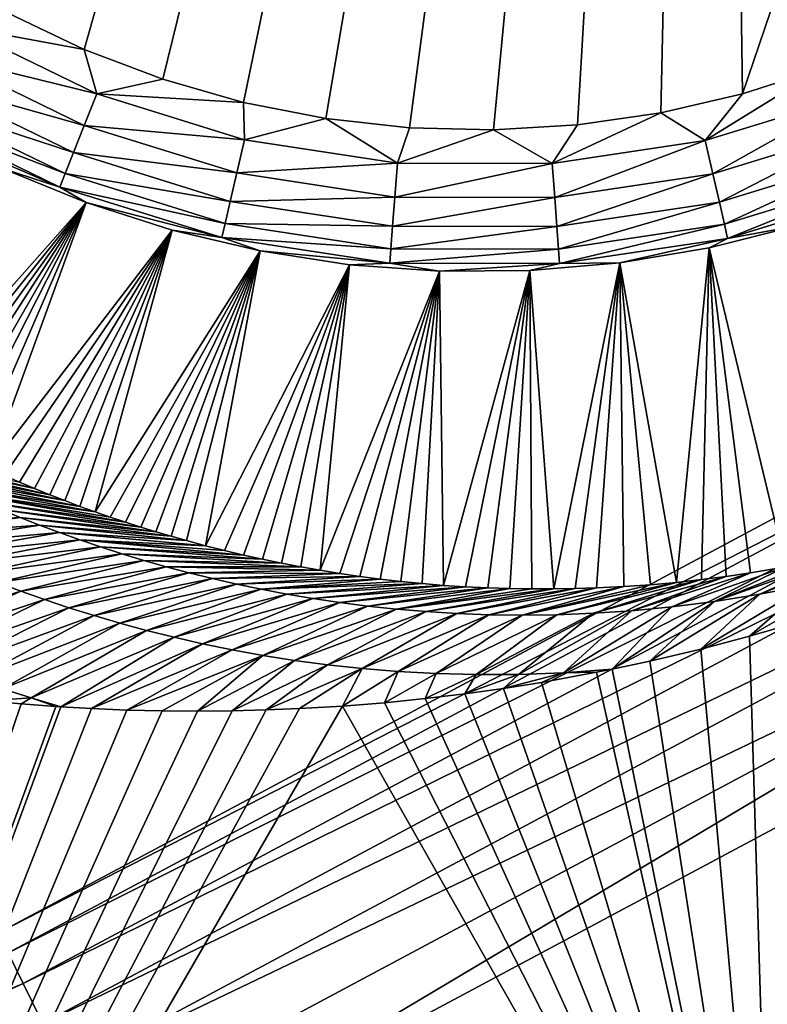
# Model space of a CAD drawing. Header units: millimetres. Extents: x -43.6 to 43.6, y -43.6 to 43.6.
# Tile 447 of 637: x 15.7 to 17, y -31.9 to -30.1. Entities that reach past the tile are written whole.
import ezdxf

# ---------------------------------------------------------------- set-up
doc = ezdxf.new("R2010")
doc.units = ezdxf.units.MM
doc.header["$LTSCALE"] = 52.148148
for name, color, linetype in [('151', 7, 'CONTINUOUS'), ('152', 7, 'CONTINUOUS'), ('154', 7, 'CONTINUOUS'), ('157', 7, 'CONTINUOUS'), ('213', 7, 'CONTINUOUS'), ('390', 7, 'CONTINUOUS'), ('394', 7, 'CONTINUOUS'), ('403', 7, 'CONTINUOUS')]:
    doc.layers.add(name, color=color, linetype=linetype)

msp = doc.modelspace()

# ---------------------------------------------------------------- linework, layer by layer
at = {"layer": '151', "linetype": 'Continuous'}
for points in [[(17.0621, -31.203, 19.1261), (17.0249, -32.6928, 23.9303), (16.9805, -31.2266, 19.0582), (17.0621, -31.203, 19.1261)], [(16.9805, -31.2266, 19.0582), (17.0249, -32.6928, 23.9303), (16.8947, -31.2492, 18.9805), (16.9805, -31.2266, 19.0582)], [(16.8947, -31.2492, 18.9805), (17.0249, -32.6928, 23.9303), (16.8049, -31.2706, 18.8922), (16.8947, -31.2492, 18.9805)], [(16.8049, -31.2706, 18.8922), (17.0249, -32.6928, 23.9303), (16.7385, -31.2848, 18.8223), (16.8049, -31.2706, 18.8922)], [(16.7113, -31.2902, 18.7926), (17.0249, -32.6928, 23.9303), (16.6141, -31.308, 18.6814), (16.7113, -31.2902, 18.7926)], [(16.7385, -31.2848, 18.8223), (17.0249, -32.6928, 23.9303), (16.7113, -31.2902, 18.7926), (16.7385, -31.2848, 18.8223)], [(16.6141, -31.308, 18.6814), (17.0249, -32.6928, 23.9303), (16.5474, -31.3186, 18.6005), (16.6141, -31.308, 18.6814)], [(16.5474, -31.3186, 18.6005), (17.0249, -32.6928, 23.9303), (16.4791, -31.3281, 18.5138), (16.5474, -31.3186, 18.6005)], [(15.6977, -31.346, 17.2507), (14.8958, -33.7164, 23.9303), (15.6375, -31.3405, 17.1327), (15.6977, -31.346, 17.2507)], [(16.3374, -31.3438, 18.3218), (17.0249, -32.6928, 23.9303), (16.2638, -31.3497, 18.2155), (16.3374, -31.3438, 18.3218)], [(16.4092, -31.3365, 18.4212), (17.0249, -32.6928, 23.9303), (16.3374, -31.3438, 18.3218), (16.4092, -31.3365, 18.4212)], [(16.4791, -31.3281, 18.5138), (17.0249, -32.6928, 23.9303), (16.4092, -31.3365, 18.4212), (16.4791, -31.3281, 18.5138)], [(15.7589, -31.3506, 17.3677), (14.8958, -33.7164, 23.9303), (15.6977, -31.346, 17.2507), (15.7589, -31.3506, 17.3677)], [(17.0249, -32.6928, 23.9303), (14.8958, -33.7164, 23.9303), (16.2638, -31.3497, 18.2155), (17.0249, -32.6928, 23.9303)], [(16.2638, -31.3497, 18.2155), (14.8958, -33.7164, 23.9303), (16.1878, -31.3543, 18.101), (16.2638, -31.3497, 18.2155)], [(15.7673, -31.3511, 17.3834), (14.8958, -33.7164, 23.9303), (15.7589, -31.3506, 17.3677), (15.7673, -31.3511, 17.3834)], [(15.8213, -31.3542, 17.4837), (14.8958, -33.7164, 23.9303), (15.7673, -31.3511, 17.3834), (15.8213, -31.3542, 17.4837)], [(15.8838, -31.3568, 17.5967), (14.8958, -33.7164, 23.9303), (15.8213, -31.3542, 17.4837), (15.8838, -31.3568, 17.5967)], [(16.1878, -31.3543, 18.101), (14.8958, -33.7164, 23.9303), (16.1292, -31.3567, 18.0097), (16.1878, -31.3543, 18.101)], [(16.1292, -31.3567, 18.0097), (14.8958, -33.7164, 23.9303), (16.0694, -31.3583, 17.9136), (16.1292, -31.3567, 18.0097)], [(15.9462, -31.3583, 17.7063), (14.8958, -33.7164, 23.9303), (15.8838, -31.3568, 17.5967), (15.9462, -31.3583, 17.7063)], [(16.0694, -31.3583, 17.9136), (14.8958, -33.7164, 23.9303), (16.0084, -31.3588, 17.8124), (16.0694, -31.3583, 17.9136)], [(16.0084, -31.3588, 17.8124), (14.8958, -33.7164, 23.9303), (15.9462, -31.3583, 17.7063), (16.0084, -31.3588, 17.8124)]]:
    msp.add_3dface(points, dxfattribs=at)
at = {"layer": '152', "color": 2, "linetype": 'Continuous'}
for points in [[(28.5258, -32.1987, 26.3), (30.4179, -30.4175, 26.3), (15.8781, -32.1786, 26.3), (28.5258, -32.1987, 26.3)], [(15.8781, -32.1786, 26.3), (30.4179, -30.4175, 26.3), (17.9485, -31.0713, 26.3), (15.8781, -32.1786, 26.3)]]:
    msp.add_3dface(points, dxfattribs=at)
at = {"layer": '154', "color": 2, "linetype": 'Continuous'}
for points in [[(14.1967, -25.3328, 2.3697), (17.707, -30.6533, 25.9303), (15.1121, -24.7977, 2.3697), (14.1967, -25.3328, 2.3697)], [(17.707, -30.6533, 25.9303), (19.6732, -29.4303, 25.9303), (15.1121, -24.7977, 2.3697), (17.707, -30.6533, 25.9303)], [(13.2621, -25.8344, 2.3697), (17.707, -30.6533, 25.9303), (14.1967, -25.3328, 2.3697), (13.2621, -25.8344, 2.3697)], [(15.6645, -31.7457, 25.9303), (17.707, -30.6533, 25.9303), (13.2621, -25.8344, 2.3697), (15.6645, -31.7457, 25.9303)]]:
    msp.add_3dface(points, dxfattribs=at)
at = {"layer": '157', "color": 1, "linetype": 'Continuous'}
for points in [[(16.9117, -26.3148, -15), (18.7459, -25.0412, -15), (16.9684, -30.2706, -15), (16.9117, -26.3148, -15)], [(16.9684, -30.2706, -15), (18.7459, -25.0412, -15), (17.1093, -30.2251, -15), (16.9684, -30.2706, -15)], [(15.6749, -30.1282, -15), (16.9117, -26.3148, -15), (15.8084, -30.1923, -15), (15.6749, -30.1282, -15)], [(15.8084, -30.1923, -15), (16.9117, -26.3148, -15), (15.9469, -30.2448, -15), (15.8084, -30.1923, -15)], [(15.9469, -30.2448, -15), (16.9117, -26.3148, -15), (16.0892, -30.2856, -15), (15.9469, -30.2448, -15)], [(16.0892, -30.2856, -15), (16.9117, -26.3148, -15), (16.2345, -30.3141, -15), (16.0892, -30.2856, -15)], [(16.2345, -30.3141, -15), (16.9117, -26.3148, -15), (16.3817, -30.3303, -15), (16.2345, -30.3141, -15)], [(16.3817, -30.3303, -15), (16.9117, -26.3148, -15), (16.5298, -30.3341, -15), (16.3817, -30.3303, -15)], [(16.5298, -30.3341, -15), (16.9117, -26.3148, -15), (16.6776, -30.3253, -15), (16.5298, -30.3341, -15)], [(16.6776, -30.3253, -15), (16.9117, -26.3148, -15), (16.8242, -30.3041, -15), (16.6776, -30.3253, -15)], [(16.8242, -30.3041, -15), (16.9117, -26.3148, -15), (16.9684, -30.2706, -15), (16.8242, -30.3041, -15)]]:
    msp.add_3dface(points, dxfattribs=at)
at = {"layer": '213', "color": 2, "linetype": 'Continuous'}
for points in [[(17.707, -30.6533, 25.9303), (15.6645, -31.7457, 25.9303), (17.7197, -30.6915, 26.0312), (17.707, -30.6533, 25.9303)], [(15.6645, -31.7457, 25.9303), (15.6745, -31.7847, 26.0312), (17.7197, -30.6915, 26.0312), (15.6645, -31.7457, 25.9303)], [(15.6745, -31.7847, 26.0312), (17.75, -30.7439, 26.1216), (17.7197, -30.6915, 26.0312), (15.6745, -31.7847, 26.0312)], [(15.7012, -31.839, 26.1216), (17.75, -30.7439, 26.1216), (15.6745, -31.7847, 26.0312), (15.7012, -31.839, 26.1216)], [(15.7012, -31.839, 26.1216), (17.7893, -30.812, 26.1968), (17.75, -30.7439, 26.1216), (15.7012, -31.839, 26.1216)], [(15.736, -31.9095, 26.1968), (17.7893, -30.812, 26.1968), (15.7012, -31.839, 26.1216), (15.736, -31.9095, 26.1968)], [(15.736, -31.9095, 26.1968), (17.8358, -30.8926, 26.2532), (17.7893, -30.812, 26.1968), (15.736, -31.9095, 26.1968)], [(15.7772, -31.993, 26.2532), (17.8358, -30.8926, 26.2532), (15.736, -31.9095, 26.1968), (15.7772, -31.993, 26.2532)], [(15.7772, -31.993, 26.2532), (17.8874, -30.9818, 26.2882), (17.8358, -30.8926, 26.2532), (15.7772, -31.993, 26.2532)], [(15.8228, -32.0854, 26.2882), (17.8874, -30.9818, 26.2882), (15.7772, -31.993, 26.2532), (15.8228, -32.0854, 26.2882)], [(15.8228, -32.0854, 26.2882), (15.8781, -32.1786, 26.3), (17.8874, -30.9818, 26.2882), (15.8228, -32.0854, 26.2882)], [(15.8781, -32.1786, 26.3), (17.9485, -31.0713, 26.3), (17.8874, -30.9818, 26.2882), (15.8781, -32.1786, 26.3)], [(13.5621, -32.7419, 26.0312), (15.7012, -31.839, 26.1216), (15.6745, -31.7847, 26.0312), (13.5621, -32.7419, 26.0312)], [(13.5853, -32.7978, 26.1216), (15.7012, -31.839, 26.1216), (13.5621, -32.7419, 26.0312), (13.5853, -32.7978, 26.1216)], [(13.5853, -32.7978, 26.1216), (15.736, -31.9095, 26.1968), (15.7012, -31.839, 26.1216), (13.5853, -32.7978, 26.1216)]]:
    msp.add_3dface(points, dxfattribs=at)
at = {"layer": '390', "linetype": 'Continuous'}
for points in [[(15.6645, -30.4019, -14.7544), (15.8118, -30.4624, -14.7544), (15.4717, -30.8461, 12.9849), (15.6645, -30.4019, -14.7544)], [(15.4717, -30.8461, 12.9849), (15.8118, -30.4624, -14.7544), (15.4947, -30.8587, 13.1086), (15.4717, -30.8461, 12.9849)], [(15.4947, -30.8587, 13.1086), (15.8118, -30.4624, -14.7544), (15.5176, -30.871, 13.2301), (15.4947, -30.8587, 13.1086)], [(15.5176, -30.871, 13.2301), (15.8118, -30.4624, -14.7544), (15.5405, -30.883, 13.3497), (15.5176, -30.871, 13.2301)], [(15.5405, -30.883, 13.3497), (15.8118, -30.4624, -14.7544), (15.5634, -30.8946, 13.4675), (15.5405, -30.883, 13.3497)], [(15.5634, -30.8946, 13.4675), (15.8118, -30.4624, -14.7544), (15.5862, -30.9059, 13.5834), (15.5634, -30.8946, 13.4675)], [(15.5862, -30.9059, 13.5834), (15.8118, -30.4624, -14.7544), (15.6135, -30.9189, 13.7196), (15.5862, -30.9059, 13.5834)], [(15.6135, -30.9189, 13.7196), (15.8118, -30.4624, -14.7544), (15.6406, -30.9315, 13.8527), (15.6135, -30.9189, 13.7196)], [(15.8118, -30.4624, -14.7544), (15.9634, -30.5111, -14.7544), (15.6406, -30.9315, 13.8527), (15.8118, -30.4624, -14.7544)], [(15.6406, -30.9315, 13.8527), (15.9634, -30.5111, -14.7544), (15.6675, -30.9436, 13.983), (15.6406, -30.9315, 13.8527)], [(15.6675, -30.9436, 13.983), (15.9634, -30.5111, -14.7544), (15.6944, -30.9552, 14.1109), (15.6675, -30.9436, 13.983)], [(15.6944, -30.9552, 14.1109), (15.9634, -30.5111, -14.7544), (15.7212, -30.9665, 14.2364), (15.6944, -30.9552, 14.1109)], [(15.7212, -30.9665, 14.2364), (15.9634, -30.5111, -14.7544), (15.7479, -30.9772, 14.3593), (15.7212, -30.9665, 14.2364)], [(15.7479, -30.9772, 14.3593), (15.9634, -30.5111, -14.7544), (15.7745, -30.9876, 14.4802), (15.7479, -30.9772, 14.3593)], [(15.7745, -30.9876, 14.4802), (15.9634, -30.5111, -14.7544), (15.8012, -30.9977, 14.5994), (15.7745, -30.9876, 14.4802)], [(15.8012, -30.9977, 14.5994), (15.9634, -30.5111, -14.7544), (15.8279, -31.0074, 14.7166), (15.8012, -30.9977, 14.5994)], [(15.9634, -30.5111, -14.7544), (16.1184, -30.5476, -14.7544), (15.8279, -31.0074, 14.7166), (15.9634, -30.5111, -14.7544)], [(16.9094, -30.542, -14.7544), (17.0639, -30.5033, -14.7544), (17.0445, -31.1044, 18.367), (16.9094, -30.542, -14.7544)], [(16.7524, -30.5683, -14.7544), (16.9094, -30.542, -14.7544), (16.8518, -31.1317, 17.9912), (16.7524, -30.5683, -14.7544)], [(16.8518, -31.1317, 17.9912), (16.9094, -30.542, -14.7544), (16.8963, -31.1268, 18.0848), (16.8518, -31.1317, 17.9912)], [(16.8963, -31.1268, 18.0848), (16.9094, -30.542, -14.7544), (16.9398, -31.1212, 18.1721), (16.8963, -31.1268, 18.0848)], [(16.9398, -31.1212, 18.1721), (16.9094, -30.542, -14.7544), (16.9824, -31.115, 18.2541), (16.9398, -31.1212, 18.1721)], [(16.9824, -31.115, 18.2541), (16.9094, -30.542, -14.7544), (17.0445, -31.1044, 18.367), (16.9824, -31.115, 18.2541)], [(15.8279, -31.0074, 14.7166), (16.1184, -30.5476, -14.7544), (15.8546, -31.0167, 14.8321), (15.8279, -31.0074, 14.7166)], [(15.8546, -31.0167, 14.8321), (16.1184, -30.5476, -14.7544), (15.8814, -31.0257, 14.9458), (15.8546, -31.0167, 14.8321)], [(15.8814, -31.0257, 14.9458), (16.1184, -30.5476, -14.7544), (15.9082, -31.0343, 15.058), (15.8814, -31.0257, 14.9458)], [(15.9082, -31.0343, 15.058), (16.1184, -30.5476, -14.7544), (15.935, -31.0426, 15.1684), (15.9082, -31.0343, 15.058)], [(15.935, -31.0426, 15.1684), (16.1184, -30.5476, -14.7544), (15.9618, -31.0505, 15.2771), (15.935, -31.0426, 15.1684)], [(15.9618, -31.0505, 15.2771), (16.1184, -30.5476, -14.7544), (15.9886, -31.0581, 15.384), (15.9618, -31.0505, 15.2771)], [(15.9886, -31.0581, 15.384), (16.1184, -30.5476, -14.7544), (16.0221, -31.0671, 15.5151), (15.9886, -31.0581, 15.384)], [(16.1184, -30.5476, -14.7544), (16.2758, -30.5717, -14.7544), (16.0221, -31.0671, 15.5151), (16.1184, -30.5476, -14.7544)], [(16.0221, -31.0671, 15.5151), (16.2758, -30.5717, -14.7544), (16.0556, -31.0756, 15.6436), (16.0221, -31.0671, 15.5151)], [(16.0556, -31.0756, 15.6436), (16.2758, -30.5717, -14.7544), (16.0891, -31.0836, 15.7696), (16.0556, -31.0756, 15.6436)], [(16.0891, -31.0836, 15.7696), (16.2758, -30.5717, -14.7544), (16.1226, -31.091, 15.893), (16.0891, -31.0836, 15.7696)], [(16.1226, -31.091, 15.893), (16.2758, -30.5717, -14.7544), (16.1563, -31.098, 16.0145), (16.1226, -31.091, 15.893)], [(16.1563, -31.098, 16.0145), (16.2758, -30.5717, -14.7544), (16.1901, -31.1045, 16.1342), (16.1563, -31.098, 16.0145)], [(16.1901, -31.1045, 16.1342), (16.2758, -30.5717, -14.7544), (16.2243, -31.1105, 16.2522), (16.1901, -31.1045, 16.1342)], [(16.2758, -30.5717, -14.7544), (16.4346, -30.5832, -14.7544), (16.2243, -31.1105, 16.2522), (16.2758, -30.5717, -14.7544)], [(16.5938, -30.5821, -14.7544), (16.7524, -30.5683, -14.7544), (16.6358, -31.1434, 17.4823), (16.5938, -30.5821, -14.7544)], [(16.6358, -31.1434, 17.4823), (16.7524, -30.5683, -14.7544), (16.6737, -31.1428, 17.5783), (16.6358, -31.1434, 17.4823)], [(16.6737, -31.1428, 17.5783), (16.7524, -30.5683, -14.7544), (16.7108, -31.1416, 17.6696), (16.6737, -31.1428, 17.5783)], [(16.7108, -31.1416, 17.6696), (16.7524, -30.5683, -14.7544), (16.7592, -31.1392, 17.7844), (16.7108, -31.1416, 17.6696)], [(16.7592, -31.1392, 17.7844), (16.7524, -30.5683, -14.7544), (16.8061, -31.1359, 17.8914), (16.7592, -31.1392, 17.7844)], [(16.8061, -31.1359, 17.8914), (16.7524, -30.5683, -14.7544), (16.8518, -31.1317, 17.9912), (16.8061, -31.1359, 17.8914)], [(16.2243, -31.1105, 16.2522), (16.4346, -30.5832, -14.7544), (16.2589, -31.1161, 16.3694), (16.2243, -31.1105, 16.2522)], [(16.2589, -31.1161, 16.3694), (16.4346, -30.5832, -14.7544), (16.2941, -31.1213, 16.4858), (16.2589, -31.1161, 16.3694)], [(16.2941, -31.1213, 16.4858), (16.4346, -30.5832, -14.7544), (16.3299, -31.1259, 16.6015), (16.2941, -31.1213, 16.4858)], [(16.3299, -31.1259, 16.6015), (16.4346, -30.5832, -14.7544), (16.3665, -31.1301, 16.7169), (16.3299, -31.1259, 16.6015)], [(16.3665, -31.1301, 16.7169), (16.4346, -30.5832, -14.7544), (16.4039, -31.1338, 16.832), (16.3665, -31.1301, 16.7169)], [(16.4039, -31.1338, 16.832), (16.4346, -30.5832, -14.7544), (16.4418, -31.137, 16.946), (16.4039, -31.1338, 16.832)], [(16.4346, -30.5832, -14.7544), (16.5938, -30.5821, -14.7544), (16.4418, -31.137, 16.946), (16.4346, -30.5832, -14.7544)], [(16.4418, -31.137, 16.946), (16.5938, -30.5821, -14.7544), (16.4803, -31.1395, 17.0584), (16.4418, -31.137, 16.946)], [(16.4803, -31.1395, 17.0584), (16.5938, -30.5821, -14.7544), (16.5194, -31.1414, 17.1696), (16.4803, -31.1395, 17.0584)], [(16.5194, -31.1414, 17.1696), (16.5938, -30.5821, -14.7544), (16.5584, -31.1427, 17.2774), (16.5194, -31.1414, 17.1696)], [(16.5584, -31.1427, 17.2774), (16.5938, -30.5821, -14.7544), (16.5972, -31.1434, 17.3816), (16.5584, -31.1427, 17.2774)], [(16.5972, -31.1434, 17.3816), (16.5938, -30.5821, -14.7544), (16.6358, -31.1434, 17.4823), (16.5972, -31.1434, 17.3816)]]:
    msp.add_3dface(points, dxfattribs=at)
at = {"layer": '394', "linetype": 'Continuous'}
for points in [[(15.6749, -30.1282, -15), (15.8084, -30.1923, -15), (15.5854, -30.1515, -14.9917), (15.6749, -30.1282, -15)], [(15.5854, -30.1515, -14.9917), (15.8306, -30.2706, -14.9917), (15.5553, -30.2032, -14.9672), (15.5854, -30.1515, -14.9917)], [(15.5854, -30.1515, -14.9917), (15.8084, -30.1923, -15), (15.8306, -30.2706, -14.9917), (15.5854, -30.1515, -14.9917)], [(15.8084, -30.1923, -15), (15.9469, -30.2448, -15), (15.8306, -30.2706, -14.9917), (15.8084, -30.1923, -15)], [(15.5553, -30.2032, -14.9672), (15.8086, -30.3262, -14.9672), (15.5294, -30.2478, -14.9282), (15.5553, -30.2032, -14.9672)], [(15.5553, -30.2032, -14.9672), (15.8306, -30.2706, -14.9917), (15.8086, -30.3262, -14.9672), (15.5553, -30.2032, -14.9672)], [(16.9684, -30.2706, -15), (17.1093, -30.2251, -15), (16.9028, -30.3531, -14.9917), (16.9684, -30.2706, -15)], [(16.9028, -30.3531, -14.9917), (17.1093, -30.2251, -15), (17.1634, -30.273, -14.9917), (16.9028, -30.3531, -14.9917)], [(15.5294, -30.2478, -14.9282), (15.7897, -30.3741, -14.9282), (15.5093, -30.2822, -14.8773), (15.5294, -30.2478, -14.9282)], [(15.5294, -30.2478, -14.9282), (15.8086, -30.3262, -14.9672), (15.7897, -30.3741, -14.9282), (15.5294, -30.2478, -14.9282)], [(15.9469, -30.2448, -15), (16.0892, -30.2856, -15), (15.8306, -30.2706, -14.9917), (15.9469, -30.2448, -15)], [(15.5093, -30.2822, -14.8773), (15.775, -30.4112, -14.8773), (15.4965, -30.3042, -14.818), (15.5093, -30.2822, -14.8773)], [(15.5093, -30.2822, -14.8773), (15.7897, -30.3741, -14.9282), (15.775, -30.4112, -14.8773), (15.5093, -30.2822, -14.8773)], [(15.8306, -30.2706, -14.9917), (16.091, -30.3517, -14.9917), (15.8086, -30.3262, -14.9672), (15.8306, -30.2706, -14.9917)], [(15.8306, -30.2706, -14.9917), (16.0892, -30.2856, -15), (16.091, -30.3517, -14.9917), (15.8306, -30.2706, -14.9917)], [(16.0892, -30.2856, -15), (16.2345, -30.3141, -15), (16.091, -30.3517, -14.9917), (16.0892, -30.2856, -15)], [(16.8242, -30.3041, -15), (16.9684, -30.2706, -15), (16.9028, -30.3531, -14.9917), (16.8242, -30.3041, -15)], [(16.9028, -30.3531, -14.9917), (17.1634, -30.273, -14.9917), (16.9161, -30.4115, -14.9672), (16.9028, -30.3531, -14.9917)], [(16.9161, -30.4115, -14.9672), (17.1634, -30.273, -14.9917), (17.1853, -30.3286, -14.9672), (16.9161, -30.4115, -14.9672)], [(15.5226, -30.3298, -14.7544), (15.4965, -30.3042, -14.818), (15.7656, -30.4348, -14.818), (15.5226, -30.3298, -14.7544)], [(15.4965, -30.3042, -14.818), (15.775, -30.4112, -14.8773), (15.7656, -30.4348, -14.818), (15.4965, -30.3042, -14.818)], [(16.091, -30.3517, -14.9917), (16.2345, -30.3141, -15), (16.3605, -30.393, -14.9917), (16.091, -30.3517, -14.9917)], [(16.2345, -30.3141, -15), (16.3817, -30.3303, -15), (16.3605, -30.393, -14.9917), (16.2345, -30.3141, -15)], [(16.6776, -30.3253, -15), (16.8242, -30.3041, -15), (16.6332, -30.3934, -14.9917), (16.6776, -30.3253, -15)], [(16.6332, -30.3934, -14.9917), (16.8242, -30.3041, -15), (16.9028, -30.3531, -14.9917), (16.6332, -30.3934, -14.9917)], [(15.6645, -30.4019, -14.7544), (15.5226, -30.3298, -14.7544), (15.7656, -30.4348, -14.818), (15.6645, -30.4019, -14.7544)], [(15.8086, -30.3262, -14.9672), (16.0775, -30.41, -14.9672), (15.7897, -30.3741, -14.9282), (15.8086, -30.3262, -14.9672)], [(15.8086, -30.3262, -14.9672), (16.091, -30.3517, -14.9917), (16.0775, -30.41, -14.9672), (15.8086, -30.3262, -14.9672)], [(16.3817, -30.3303, -15), (16.5298, -30.3341, -15), (16.3605, -30.393, -14.9917), (16.3817, -30.3303, -15)], [(16.3605, -30.393, -14.9917), (16.5298, -30.3341, -15), (16.6332, -30.3934, -14.9917), (16.3605, -30.393, -14.9917)], [(16.5298, -30.3341, -15), (16.6776, -30.3253, -15), (16.6332, -30.3934, -14.9917), (16.5298, -30.3341, -15)], [(16.9161, -30.4115, -14.9672), (17.1853, -30.3286, -14.9672), (16.9275, -30.4617, -14.9282), (16.9161, -30.4115, -14.9672)], [(16.9275, -30.4617, -14.9282), (17.1853, -30.3286, -14.9672), (17.2041, -30.3766, -14.9282), (16.9275, -30.4617, -14.9282)], [(16.091, -30.3517, -14.9917), (16.3605, -30.393, -14.9917), (16.0775, -30.41, -14.9672), (16.091, -30.3517, -14.9917)], [(16.6332, -30.3934, -14.9917), (16.9028, -30.3531, -14.9917), (16.6375, -30.4531, -14.9672), (16.6332, -30.3934, -14.9917)], [(16.6375, -30.4531, -14.9672), (16.9028, -30.3531, -14.9917), (16.9161, -30.4115, -14.9672), (16.6375, -30.4531, -14.9672)], [(15.7897, -30.3741, -14.9282), (16.0659, -30.4602, -14.9282), (15.775, -30.4112, -14.8773), (15.7897, -30.3741, -14.9282)], [(15.7897, -30.3741, -14.9282), (16.0775, -30.41, -14.9672), (16.0659, -30.4602, -14.9282), (15.7897, -30.3741, -14.9282)], [(16.9275, -30.4617, -14.9282), (17.2041, -30.3766, -14.9282), (16.9363, -30.5005, -14.8773), (16.9275, -30.4617, -14.9282)], [(16.9363, -30.5005, -14.8773), (17.2041, -30.3766, -14.9282), (17.2186, -30.4137, -14.8773), (16.9363, -30.5005, -14.8773)], [(15.8118, -30.4624, -14.7544), (15.6645, -30.4019, -14.7544), (15.7656, -30.4348, -14.818), (15.8118, -30.4624, -14.7544)], [(16.0775, -30.41, -14.9672), (16.3605, -30.393, -14.9917), (16.3559, -30.4526, -14.9672), (16.0775, -30.41, -14.9672)], [(16.3605, -30.393, -14.9917), (16.6332, -30.3934, -14.9917), (16.3559, -30.4526, -14.9672), (16.3605, -30.393, -14.9917)], [(16.3559, -30.4526, -14.9672), (16.6332, -30.3934, -14.9917), (16.6375, -30.4531, -14.9672), (16.3559, -30.4526, -14.9672)], [(15.775, -30.4112, -14.8773), (16.057, -30.499, -14.8773), (15.7656, -30.4348, -14.818), (15.775, -30.4112, -14.8773)], [(15.775, -30.4112, -14.8773), (16.0659, -30.4602, -14.9282), (16.057, -30.499, -14.8773), (15.775, -30.4112, -14.8773)], [(16.0775, -30.41, -14.9672), (16.3559, -30.4526, -14.9672), (16.0659, -30.4602, -14.9282), (16.0775, -30.41, -14.9672)], [(16.6375, -30.4531, -14.9672), (16.9161, -30.4115, -14.9672), (16.6413, -30.5045, -14.9282), (16.6375, -30.4531, -14.9672)], [(16.6413, -30.5045, -14.9282), (16.9161, -30.4115, -14.9672), (16.9275, -30.4617, -14.9282), (16.6413, -30.5045, -14.9282)], [(16.9363, -30.5005, -14.8773), (17.2186, -30.4137, -14.8773), (16.942, -30.5253, -14.818), (16.9363, -30.5005, -14.8773)], [(16.942, -30.5253, -14.818), (17.2186, -30.4137, -14.8773), (17.2279, -30.4374, -14.818), (16.942, -30.5253, -14.818)], [(15.8118, -30.4624, -14.7544), (15.7656, -30.4348, -14.818), (16.0512, -30.5238, -14.818), (15.8118, -30.4624, -14.7544)], [(15.7656, -30.4348, -14.818), (16.057, -30.499, -14.8773), (16.0512, -30.5238, -14.818), (15.7656, -30.4348, -14.818)], [(17.0639, -30.5033, -14.7544), (16.942, -30.5253, -14.818), (17.2279, -30.4374, -14.818), (17.0639, -30.5033, -14.7544)], [(16.0659, -30.4602, -14.9282), (16.352, -30.504, -14.9282), (16.057, -30.499, -14.8773), (16.0659, -30.4602, -14.9282)], [(16.0659, -30.4602, -14.9282), (16.3559, -30.4526, -14.9672), (16.352, -30.504, -14.9282), (16.0659, -30.4602, -14.9282)], [(16.3559, -30.4526, -14.9672), (16.6375, -30.4531, -14.9672), (16.352, -30.504, -14.9282), (16.3559, -30.4526, -14.9672)], [(16.352, -30.504, -14.9282), (16.6375, -30.4531, -14.9672), (16.6413, -30.5045, -14.9282), (16.352, -30.504, -14.9282)], [(15.9634, -30.5111, -14.7544), (15.8118, -30.4624, -14.7544), (16.0512, -30.5238, -14.818), (15.9634, -30.5111, -14.7544)], [(16.6413, -30.5045, -14.9282), (16.9275, -30.4617, -14.9282), (16.6442, -30.5442, -14.8773), (16.6413, -30.5045, -14.9282)], [(16.6442, -30.5442, -14.8773), (16.9275, -30.4617, -14.9282), (16.9363, -30.5005, -14.8773), (16.6442, -30.5442, -14.8773)], [(16.1184, -30.5476, -14.7544), (15.9634, -30.5111, -14.7544), (16.0512, -30.5238, -14.818), (16.1184, -30.5476, -14.7544)], [(16.057, -30.499, -14.8773), (16.3489, -30.5437, -14.8773), (16.0512, -30.5238, -14.818), (16.057, -30.499, -14.8773)], [(16.057, -30.499, -14.8773), (16.352, -30.504, -14.9282), (16.3489, -30.5437, -14.8773), (16.057, -30.499, -14.8773)], [(16.352, -30.504, -14.9282), (16.6413, -30.5045, -14.9282), (16.3489, -30.5437, -14.8773), (16.352, -30.504, -14.9282)], [(16.3489, -30.5437, -14.8773), (16.6413, -30.5045, -14.9282), (16.6442, -30.5442, -14.8773), (16.3489, -30.5437, -14.8773)], [(16.6442, -30.5442, -14.8773), (16.9363, -30.5005, -14.8773), (16.6461, -30.5696, -14.818), (16.6442, -30.5442, -14.8773)], [(16.6461, -30.5696, -14.818), (16.9363, -30.5005, -14.8773), (16.942, -30.5253, -14.818), (16.6461, -30.5696, -14.818)], [(17.0639, -30.5033, -14.7544), (16.9094, -30.542, -14.7544), (16.942, -30.5253, -14.818), (17.0639, -30.5033, -14.7544)], [(16.1184, -30.5476, -14.7544), (16.0512, -30.5238, -14.818), (16.3469, -30.569, -14.818), (16.1184, -30.5476, -14.7544)], [(16.0512, -30.5238, -14.818), (16.3489, -30.5437, -14.8773), (16.3469, -30.569, -14.818), (16.0512, -30.5238, -14.818)], [(16.7524, -30.5683, -14.7544), (16.6461, -30.5696, -14.818), (16.942, -30.5253, -14.818), (16.7524, -30.5683, -14.7544)], [(16.9094, -30.542, -14.7544), (16.7524, -30.5683, -14.7544), (16.942, -30.5253, -14.818), (16.9094, -30.542, -14.7544)], [(16.3489, -30.5437, -14.8773), (16.6442, -30.5442, -14.8773), (16.3469, -30.569, -14.818), (16.3489, -30.5437, -14.8773)], [(16.3469, -30.569, -14.818), (16.6442, -30.5442, -14.8773), (16.6461, -30.5696, -14.818), (16.3469, -30.569, -14.818)], [(16.2758, -30.5717, -14.7544), (16.1184, -30.5476, -14.7544), (16.3469, -30.569, -14.818), (16.2758, -30.5717, -14.7544)], [(16.4346, -30.5832, -14.7544), (16.2758, -30.5717, -14.7544), (16.3469, -30.569, -14.818), (16.4346, -30.5832, -14.7544)], [(16.4346, -30.5832, -14.7544), (16.3469, -30.569, -14.818), (16.6461, -30.5696, -14.818), (16.4346, -30.5832, -14.7544)], [(16.5938, -30.5821, -14.7544), (16.4346, -30.5832, -14.7544), (16.6461, -30.5696, -14.818), (16.5938, -30.5821, -14.7544)], [(16.7524, -30.5683, -14.7544), (16.5938, -30.5821, -14.7544), (16.6461, -30.5696, -14.818), (16.7524, -30.5683, -14.7544)]]:
    msp.add_3dface(points, dxfattribs=at)
at = {"layer": '403', "linetype": 'Continuous'}
for points in [[(15.6944, -30.9552, 14.1109), (15.7212, -30.9665, 14.2364), (15.4444, -30.8985, 14.2165), (15.6944, -30.9552, 14.1109)], [(15.4444, -30.8985, 14.2165), (15.7212, -30.9665, 14.2364), (15.4737, -30.9143, 14.3561), (15.4444, -30.8985, 14.2165)], [(15.7212, -30.9665, 14.2364), (15.7479, -30.9772, 14.3593), (15.4737, -30.9143, 14.3561), (15.7212, -30.9665, 14.2364)], [(15.4737, -30.9143, 14.3561), (15.7479, -30.9772, 14.3593), (15.5035, -30.9297, 14.4957), (15.4737, -30.9143, 14.3561)], [(15.7479, -30.9772, 14.3593), (15.7745, -30.9876, 14.4802), (15.5035, -30.9297, 14.4957), (15.7479, -30.9772, 14.3593)], [(15.5035, -30.9297, 14.4957), (15.7745, -30.9876, 14.4802), (15.534, -30.945, 14.6351), (15.5035, -30.9297, 14.4957)], [(15.7745, -30.9876, 14.4802), (15.8012, -30.9977, 14.5994), (15.534, -30.945, 14.6351), (15.7745, -30.9876, 14.4802)], [(15.534, -30.945, 14.6351), (15.8012, -30.9977, 14.5994), (15.565, -30.96, 14.7743), (15.534, -30.945, 14.6351)], [(15.8012, -30.9977, 14.5994), (15.8279, -31.0074, 14.7166), (15.565, -30.96, 14.7743), (15.8012, -30.9977, 14.5994)], [(15.565, -30.96, 14.7743), (15.8279, -31.0074, 14.7166), (15.5967, -30.9747, 14.9134), (15.565, -30.96, 14.7743)], [(15.8279, -31.0074, 14.7166), (15.8546, -31.0167, 14.8321), (15.5967, -30.9747, 14.9134), (15.8279, -31.0074, 14.7166)], [(15.8546, -31.0167, 14.8321), (15.8814, -31.0257, 14.9458), (15.5967, -30.9747, 14.9134), (15.8546, -31.0167, 14.8321)], [(15.5967, -30.9747, 14.9134), (15.8814, -31.0257, 14.9458), (15.629, -30.9892, 15.0524), (15.5967, -30.9747, 14.9134)], [(15.8814, -31.0257, 14.9458), (15.9082, -31.0343, 15.058), (15.629, -30.9892, 15.0524), (15.8814, -31.0257, 14.9458)], [(15.629, -30.9892, 15.0524), (15.9082, -31.0343, 15.058), (15.662, -31.0033, 15.1912), (15.629, -30.9892, 15.0524)], [(15.662, -31.0033, 15.1912), (15.6956, -31.0172, 15.3299), (15.4322, -31.0329, 15.4018), (15.662, -31.0033, 15.1912)], [(15.9082, -31.0343, 15.058), (15.935, -31.0426, 15.1684), (15.662, -31.0033, 15.1912), (15.9082, -31.0343, 15.058)], [(15.662, -31.0033, 15.1912), (15.935, -31.0426, 15.1684), (15.6956, -31.0172, 15.3299), (15.662, -31.0033, 15.1912)], [(15.4322, -31.0329, 15.4018), (15.6956, -31.0172, 15.3299), (15.4673, -31.0502, 15.5418), (15.4322, -31.0329, 15.4018)], [(15.6956, -31.0172, 15.3299), (15.73, -31.0307, 15.4683), (15.4673, -31.0502, 15.5418), (15.6956, -31.0172, 15.3299)], [(15.4673, -31.0502, 15.5418), (15.73, -31.0307, 15.4683), (15.5032, -31.0672, 15.6817), (15.4673, -31.0502, 15.5418)], [(15.73, -31.0307, 15.4683), (15.7651, -31.0439, 15.6066), (15.5032, -31.0672, 15.6817), (15.73, -31.0307, 15.4683)], [(15.935, -31.0426, 15.1684), (15.9618, -31.0505, 15.2771), (15.6956, -31.0172, 15.3299), (15.935, -31.0426, 15.1684)], [(15.6956, -31.0172, 15.3299), (15.9618, -31.0505, 15.2771), (15.73, -31.0307, 15.4683), (15.6956, -31.0172, 15.3299)], [(15.9618, -31.0505, 15.2771), (15.9886, -31.0581, 15.384), (15.73, -31.0307, 15.4683), (15.9618, -31.0505, 15.2771)], [(15.73, -31.0307, 15.4683), (15.9886, -31.0581, 15.384), (15.7651, -31.0439, 15.6066), (15.73, -31.0307, 15.4683)], [(15.5032, -31.0672, 15.6817), (15.7651, -31.0439, 15.6066), (15.54, -31.084, 15.8215), (15.5032, -31.0672, 15.6817)], [(15.7651, -31.0439, 15.6066), (15.8009, -31.0568, 15.7446), (15.54, -31.084, 15.8215), (15.7651, -31.0439, 15.6066)], [(15.9886, -31.0581, 15.384), (16.0221, -31.0671, 15.5151), (15.7651, -31.0439, 15.6066), (15.9886, -31.0581, 15.384)], [(15.7651, -31.0439, 15.6066), (16.0221, -31.0671, 15.5151), (15.8009, -31.0568, 15.7446), (15.7651, -31.0439, 15.6066)], [(15.54, -31.084, 15.8215), (15.8009, -31.0568, 15.7446), (15.5777, -31.1004, 15.9611), (15.54, -31.084, 15.8215)], [(15.8009, -31.0568, 15.7446), (15.8376, -31.0692, 15.8824), (15.5777, -31.1004, 15.9611), (15.8009, -31.0568, 15.7446)], [(16.0221, -31.0671, 15.5151), (16.0556, -31.0756, 15.6436), (15.8009, -31.0568, 15.7446), (16.0221, -31.0671, 15.5151)], [(16.0556, -31.0756, 15.6436), (16.0891, -31.0836, 15.7696), (15.8009, -31.0568, 15.7446), (16.0556, -31.0756, 15.6436)], [(15.8009, -31.0568, 15.7446), (16.0891, -31.0836, 15.7696), (15.8376, -31.0692, 15.8824), (15.8009, -31.0568, 15.7446)], [(17.1623, -31.0795, 18.5597), (17.2177, -31.0657, 18.6405), (16.999, -31.1526, 18.7744), (17.1623, -31.0795, 18.5597)], [(16.999, -31.1526, 18.7744), (17.2177, -31.0657, 18.6405), (17.0844, -31.1358, 18.8867), (16.999, -31.1526, 18.7744)], [(15.5777, -31.1004, 15.9611), (15.8376, -31.0692, 15.8824), (15.6164, -31.1164, 16.1006), (15.5777, -31.1004, 15.9611)], [(15.8376, -31.0692, 15.8824), (15.8751, -31.0813, 16.02), (15.6164, -31.1164, 16.1006), (15.8376, -31.0692, 15.8824)], [(15.6164, -31.1164, 16.1006), (15.8751, -31.0813, 16.02), (15.6561, -31.1321, 16.2399), (15.6164, -31.1164, 16.1006)], [(15.8751, -31.0813, 16.02), (15.9135, -31.0929, 16.1574), (15.6561, -31.1321, 16.2399), (15.8751, -31.0813, 16.02)], [(16.0891, -31.0836, 15.7696), (16.1226, -31.091, 15.893), (15.8376, -31.0692, 15.8824), (16.0891, -31.0836, 15.7696)], [(15.8376, -31.0692, 15.8824), (16.1226, -31.091, 15.893), (15.8751, -31.0813, 16.02), (15.8376, -31.0692, 15.8824)], [(16.1226, -31.091, 15.893), (16.1563, -31.098, 16.0145), (15.8751, -31.0813, 16.02), (16.1226, -31.091, 15.893)], [(15.8751, -31.0813, 16.02), (16.1563, -31.098, 16.0145), (15.9135, -31.0929, 16.1574), (15.8751, -31.0813, 16.02)], [(17.1045, -31.0925, 18.4687), (17.1623, -31.0795, 18.5597), (16.9191, -31.1655, 18.6576), (17.1045, -31.0925, 18.4687)], [(16.9191, -31.1655, 18.6576), (17.1623, -31.0795, 18.5597), (16.999, -31.1526, 18.7744), (16.9191, -31.1655, 18.6576)], [(15.6561, -31.1321, 16.2399), (15.9135, -31.0929, 16.1574), (15.6968, -31.1474, 16.3791), (15.6561, -31.1321, 16.2399)], [(15.9135, -31.0929, 16.1574), (15.9529, -31.1041, 16.2944), (15.6968, -31.1474, 16.3791), (15.9135, -31.0929, 16.1574)], [(16.1563, -31.098, 16.0145), (16.1901, -31.1045, 16.1342), (15.9135, -31.0929, 16.1574), (16.1563, -31.098, 16.0145)], [(15.9135, -31.0929, 16.1574), (16.1901, -31.1045, 16.1342), (15.9529, -31.1041, 16.2944), (15.9135, -31.0929, 16.1574)], [(17.0445, -31.1044, 18.367), (17.1045, -31.0925, 18.4687), (16.9191, -31.1655, 18.6576), (17.0445, -31.1044, 18.367)], [(15.6968, -31.1474, 16.3791), (15.9529, -31.1041, 16.2944), (15.7386, -31.1622, 16.518), (15.6968, -31.1474, 16.3791)], [(15.9529, -31.1041, 16.2944), (15.9932, -31.1149, 16.4312), (15.7386, -31.1622, 16.518), (15.9529, -31.1041, 16.2944)], [(15.7386, -31.1622, 16.518), (15.9932, -31.1149, 16.4312), (15.7816, -31.1766, 16.6568), (15.7386, -31.1622, 16.518)], [(15.9932, -31.1149, 16.4312), (16.0345, -31.1251, 16.5676), (15.7816, -31.1766, 16.6568), (15.9932, -31.1149, 16.4312)], [(16.1901, -31.1045, 16.1342), (16.2243, -31.1105, 16.2522), (15.9529, -31.1041, 16.2944), (16.1901, -31.1045, 16.1342)], [(15.9529, -31.1041, 16.2944), (16.2243, -31.1105, 16.2522), (15.9932, -31.1149, 16.4312), (15.9529, -31.1041, 16.2944)], [(16.2243, -31.1105, 16.2522), (16.2589, -31.1161, 16.3694), (15.9932, -31.1149, 16.4312), (16.2243, -31.1105, 16.2522)], [(15.9932, -31.1149, 16.4312), (16.2589, -31.1161, 16.3694), (16.0345, -31.1251, 16.5676), (15.9932, -31.1149, 16.4312)], [(16.2589, -31.1161, 16.3694), (16.2941, -31.1213, 16.4858), (16.0345, -31.1251, 16.5676), (16.2589, -31.1161, 16.3694)], [(16.9398, -31.1212, 18.1721), (16.9824, -31.115, 18.2541), (16.773, -31.1819, 18.4147), (16.9398, -31.1212, 18.1721)], [(16.773, -31.1819, 18.4147), (16.9824, -31.115, 18.2541), (16.844, -31.1751, 18.5375), (16.773, -31.1819, 18.4147)], [(16.9824, -31.115, 18.2541), (17.0445, -31.1044, 18.367), (16.844, -31.1751, 18.5375), (16.9824, -31.115, 18.2541)], [(16.844, -31.1751, 18.5375), (17.0445, -31.1044, 18.367), (16.9191, -31.1655, 18.6576), (16.844, -31.1751, 18.5375)], [(17.0621, -31.203, 19.1261), (16.9805, -31.2266, 19.0582), (17.1761, -31.114, 18.9933), (17.0621, -31.203, 19.1261)], [(16.9805, -31.2266, 19.0582), (17.0844, -31.1358, 18.8867), (17.1761, -31.114, 18.9933), (16.9805, -31.2266, 19.0582)], [(15.6561, -31.1321, 16.2399), (15.6968, -31.1474, 16.3791), (15.4351, -31.2299, 16.4064), (15.6561, -31.1321, 16.2399)], [(15.7816, -31.1766, 16.6568), (16.0345, -31.1251, 16.5676), (15.8259, -31.1904, 16.7954), (15.7816, -31.1766, 16.6568)], [(16.0345, -31.1251, 16.5676), (16.0769, -31.1348, 16.7037), (15.8259, -31.1904, 16.7954), (16.0345, -31.1251, 16.5676)], [(15.8259, -31.1904, 16.7954), (16.0769, -31.1348, 16.7037), (15.8715, -31.2038, 16.9337), (15.8259, -31.1904, 16.7954)], [(16.0769, -31.1348, 16.7037), (16.1205, -31.1438, 16.8394), (15.8715, -31.2038, 16.9337), (16.0769, -31.1348, 16.7037)], [(16.0345, -31.1251, 16.5676), (16.2941, -31.1213, 16.4858), (16.0769, -31.1348, 16.7037), (16.0345, -31.1251, 16.5676)], [(16.2941, -31.1213, 16.4858), (16.3299, -31.1259, 16.6015), (16.0769, -31.1348, 16.7037), (16.2941, -31.1213, 16.4858)], [(16.0769, -31.1348, 16.7037), (16.3299, -31.1259, 16.6015), (16.1205, -31.1438, 16.8394), (16.0769, -31.1348, 16.7037)], [(16.3299, -31.1259, 16.6015), (16.3665, -31.1301, 16.7169), (16.1205, -31.1438, 16.8394), (16.3299, -31.1259, 16.6015)], [(16.3665, -31.1301, 16.7169), (16.4039, -31.1338, 16.832), (16.1205, -31.1438, 16.8394), (16.3665, -31.1301, 16.7169)], [(16.1205, -31.1438, 16.8394), (16.4039, -31.1338, 16.832), (16.1653, -31.1523, 16.9747), (16.1205, -31.1438, 16.8394)], [(16.4039, -31.1338, 16.832), (16.4418, -31.137, 16.946), (16.1653, -31.1523, 16.9747), (16.4039, -31.1338, 16.832)], [(16.1653, -31.1523, 16.9747), (16.4418, -31.137, 16.946), (16.2114, -31.1601, 17.1095), (16.1653, -31.1523, 16.9747)], [(16.4418, -31.137, 16.946), (16.4803, -31.1395, 17.0584), (16.2114, -31.1601, 17.1095), (16.4418, -31.137, 16.946)], [(16.8061, -31.1359, 17.8914), (16.8518, -31.1317, 17.9912), (16.5803, -31.1895, 18.0346), (16.8061, -31.1359, 17.8914)], [(16.5803, -31.1895, 18.0346), (16.8518, -31.1317, 17.9912), (16.6415, -31.1888, 18.1629), (16.5803, -31.1895, 18.0346)], [(16.7592, -31.1392, 17.7844), (16.8061, -31.1359, 17.8914), (16.5803, -31.1895, 18.0346), (16.7592, -31.1392, 17.7844)], [(16.8518, -31.1317, 17.9912), (16.8963, -31.1268, 18.0848), (16.6415, -31.1888, 18.1629), (16.8518, -31.1317, 17.9912)], [(16.6415, -31.1888, 18.1629), (16.8963, -31.1268, 18.0848), (16.7056, -31.1863, 18.2897), (16.6415, -31.1888, 18.1629)], [(16.8963, -31.1268, 18.0848), (16.9398, -31.1212, 18.1721), (16.7056, -31.1863, 18.2897), (16.8963, -31.1268, 18.0848)], [(16.7056, -31.1863, 18.2897), (16.9398, -31.1212, 18.1721), (16.773, -31.1819, 18.4147), (16.7056, -31.1863, 18.2897)], [(16.9805, -31.2266, 19.0582), (16.8947, -31.2492, 18.9805), (17.0844, -31.1358, 18.8867), (16.9805, -31.2266, 19.0582)], [(16.8947, -31.2492, 18.9805), (16.999, -31.1526, 18.7744), (17.0844, -31.1358, 18.8867), (16.8947, -31.2492, 18.9805)], [(15.4351, -31.2299, 16.4064), (15.6968, -31.1474, 16.3791), (15.4782, -31.2487, 16.5462), (15.4351, -31.2299, 16.4064)], [(15.6968, -31.1474, 16.3791), (15.7386, -31.1622, 16.518), (15.4782, -31.2487, 16.5462), (15.6968, -31.1474, 16.3791)], [(15.8715, -31.2038, 16.9337), (16.1205, -31.1438, 16.8394), (15.9185, -31.2165, 17.0718), (15.8715, -31.2038, 16.9337)], [(16.1205, -31.1438, 16.8394), (16.1653, -31.1523, 16.9747), (15.9185, -31.2165, 17.0718), (16.1205, -31.1438, 16.8394)], [(15.9185, -31.2165, 17.0718), (16.1653, -31.1523, 16.9747), (15.967, -31.2286, 17.2096), (15.9185, -31.2165, 17.0718)], [(16.1653, -31.1523, 16.9747), (16.2114, -31.1601, 17.1095), (15.967, -31.2286, 17.2096), (16.1653, -31.1523, 16.9747)], [(16.2114, -31.1601, 17.1095), (16.4803, -31.1395, 17.0584), (16.2589, -31.1672, 17.2438), (16.2114, -31.1601, 17.1095)], [(16.4803, -31.1395, 17.0584), (16.5194, -31.1414, 17.1696), (16.2589, -31.1672, 17.2438), (16.4803, -31.1395, 17.0584)], [(16.2589, -31.1672, 17.2438), (16.5194, -31.1414, 17.1696), (16.3079, -31.1734, 17.3775), (16.2589, -31.1672, 17.2438)], [(16.5194, -31.1414, 17.1696), (16.5584, -31.1427, 17.2774), (16.3079, -31.1734, 17.3775), (16.5194, -31.1414, 17.1696)], [(16.3079, -31.1734, 17.3775), (16.5584, -31.1427, 17.2774), (16.3585, -31.1788, 17.5106), (16.3079, -31.1734, 17.3775)], [(16.5584, -31.1427, 17.2774), (16.5972, -31.1434, 17.3816), (16.3585, -31.1788, 17.5106), (16.5584, -31.1427, 17.2774)], [(16.5972, -31.1434, 17.3816), (16.6358, -31.1434, 17.4823), (16.3585, -31.1788, 17.5106), (16.5972, -31.1434, 17.3816)], [(16.3585, -31.1788, 17.5106), (16.6358, -31.1434, 17.4823), (16.4109, -31.1832, 17.643), (16.3585, -31.1788, 17.5106)], [(16.6358, -31.1434, 17.4823), (16.6737, -31.1428, 17.5783), (16.4109, -31.1832, 17.643), (16.6358, -31.1434, 17.4823)], [(16.4109, -31.1832, 17.643), (16.6737, -31.1428, 17.5783), (16.4652, -31.1865, 17.7745), (16.4109, -31.1832, 17.643)], [(16.6737, -31.1428, 17.5783), (16.7108, -31.1416, 17.6696), (16.4652, -31.1865, 17.7745), (16.6737, -31.1428, 17.5783)], [(16.4652, -31.1865, 17.7745), (16.7108, -31.1416, 17.6696), (16.5216, -31.1887, 17.9051), (16.4652, -31.1865, 17.7745)], [(16.7108, -31.1416, 17.6696), (16.7592, -31.1392, 17.7844), (16.5216, -31.1887, 17.9051), (16.7108, -31.1416, 17.6696)], [(16.5216, -31.1887, 17.9051), (16.7592, -31.1392, 17.7844), (16.5803, -31.1895, 18.0346), (16.5216, -31.1887, 17.9051)], [(16.8947, -31.2492, 18.9805), (16.8049, -31.2706, 18.8922), (16.999, -31.1526, 18.7744), (16.8947, -31.2492, 18.9805)], [(16.8049, -31.2706, 18.8922), (16.9191, -31.1655, 18.6576), (16.999, -31.1526, 18.7744), (16.8049, -31.2706, 18.8922)], [(15.4782, -31.2487, 16.5462), (15.7386, -31.1622, 16.518), (15.5227, -31.267, 16.686), (15.4782, -31.2487, 16.5462)], [(15.7386, -31.1622, 16.518), (15.7816, -31.1766, 16.6568), (15.5227, -31.267, 16.686), (15.7386, -31.1622, 16.518)], [(15.967, -31.2286, 17.2096), (16.2114, -31.1601, 17.1095), (16.0172, -31.2401, 17.3471), (15.967, -31.2286, 17.2096)], [(16.2114, -31.1601, 17.1095), (16.2589, -31.1672, 17.2438), (16.0172, -31.2401, 17.3471), (16.2114, -31.1601, 17.1095)], [(16.0172, -31.2401, 17.3471), (16.2589, -31.1672, 17.2438), (16.0692, -31.2507, 17.4843), (16.0172, -31.2401, 17.3471)], [(16.2589, -31.1672, 17.2438), (16.3079, -31.1734, 17.3775), (16.0692, -31.2507, 17.4843), (16.2589, -31.1672, 17.2438)], [(16.8049, -31.2706, 18.8922), (16.7385, -31.2848, 18.8223), (16.9191, -31.1655, 18.6576), (16.8049, -31.2706, 18.8922)], [(16.7385, -31.2848, 18.8223), (16.844, -31.1751, 18.5375), (16.9191, -31.1655, 18.6576), (16.7385, -31.2848, 18.8223)], [(15.5227, -31.267, 16.686), (15.7816, -31.1766, 16.6568), (15.5685, -31.2849, 16.8256), (15.5227, -31.267, 16.686)], [(15.7816, -31.1766, 16.6568), (15.8259, -31.1904, 16.7954), (15.5685, -31.2849, 16.8256), (15.7816, -31.1766, 16.6568)], [(16.0692, -31.2507, 17.4843), (16.3079, -31.1734, 17.3775), (16.1231, -31.2605, 17.6211), (16.0692, -31.2507, 17.4843)], [(16.3079, -31.1734, 17.3775), (16.3585, -31.1788, 17.5106), (16.1231, -31.2605, 17.6211), (16.3079, -31.1734, 17.3775)], [(16.1231, -31.2605, 17.6211), (16.3585, -31.1788, 17.5106), (16.1791, -31.2693, 17.7575), (16.1231, -31.2605, 17.6211)], [(16.3585, -31.1788, 17.5106), (16.4109, -31.1832, 17.643), (16.1791, -31.2693, 17.7575), (16.3585, -31.1788, 17.5106)], [(16.1791, -31.2693, 17.7575), (16.4109, -31.1832, 17.643), (16.2374, -31.2771, 17.8934), (16.1791, -31.2693, 17.7575)], [(16.4109, -31.1832, 17.643), (16.4652, -31.1865, 17.7745), (16.2374, -31.2771, 17.8934), (16.4109, -31.1832, 17.643)], [(16.2374, -31.2771, 17.8934), (16.4652, -31.1865, 17.7745), (16.2982, -31.2837, 18.0287), (16.2374, -31.2771, 17.8934)], [(16.4652, -31.1865, 17.7745), (16.5216, -31.1887, 17.9051), (16.2982, -31.2837, 18.0287), (16.4652, -31.1865, 17.7745)], [(16.2982, -31.2837, 18.0287), (16.5216, -31.1887, 17.9051), (16.3619, -31.2889, 18.1634), (16.2982, -31.2837, 18.0287)], [(16.5216, -31.1887, 17.9051), (16.5803, -31.1895, 18.0346), (16.3619, -31.2889, 18.1634), (16.5216, -31.1887, 17.9051)], [(16.5803, -31.1895, 18.0346), (16.6415, -31.1888, 18.1629), (16.4288, -31.2925, 18.2974), (16.5803, -31.1895, 18.0346)], [(16.4288, -31.2925, 18.2974), (16.6415, -31.1888, 18.1629), (16.4992, -31.2943, 18.4304), (16.4288, -31.2925, 18.2974)], [(16.6415, -31.1888, 18.1629), (16.7056, -31.1863, 18.2897), (16.4992, -31.2943, 18.4304), (16.6415, -31.1888, 18.1629)], [(16.4992, -31.2943, 18.4304), (16.7056, -31.1863, 18.2897), (16.5738, -31.294, 18.5623), (16.4992, -31.2943, 18.4304)], [(16.7056, -31.1863, 18.2897), (16.773, -31.1819, 18.4147), (16.5738, -31.294, 18.5623), (16.7056, -31.1863, 18.2897)], [(16.5738, -31.294, 18.5623), (16.773, -31.1819, 18.4147), (16.653, -31.291, 18.6928), (16.5738, -31.294, 18.5623)], [(16.844, -31.1751, 18.5375), (16.7385, -31.2848, 18.8223), (16.653, -31.291, 18.6928), (16.844, -31.1751, 18.5375)], [(16.773, -31.1819, 18.4147), (16.844, -31.1751, 18.5375), (16.653, -31.291, 18.6928), (16.773, -31.1819, 18.4147)], [(15.5685, -31.2849, 16.8256), (15.8259, -31.1904, 16.7954), (15.6157, -31.3023, 16.9652), (15.5685, -31.2849, 16.8256)], [(15.8259, -31.1904, 16.7954), (15.8715, -31.2038, 16.9337), (15.6157, -31.3023, 16.9652), (15.8259, -31.1904, 16.7954)], [(15.6157, -31.3023, 16.9652), (15.8715, -31.2038, 16.9337), (15.6645, -31.3192, 17.1047), (15.6157, -31.3023, 16.9652)], [(15.8715, -31.2038, 16.9337), (15.9185, -31.2165, 17.0718), (15.6645, -31.3192, 17.1047), (15.8715, -31.2038, 16.9337)], [(16.3619, -31.2889, 18.1634), (16.5803, -31.1895, 18.0346), (16.4288, -31.2925, 18.2974), (16.3619, -31.2889, 18.1634)], [(15.6645, -31.3192, 17.1047), (15.9185, -31.2165, 17.0718), (15.715, -31.3355, 17.244), (15.6645, -31.3192, 17.1047)], [(15.9185, -31.2165, 17.0718), (15.967, -31.2286, 17.2096), (15.715, -31.3355, 17.244), (15.9185, -31.2165, 17.0718)], [(15.967, -31.2286, 17.2096), (15.7673, -31.3511, 17.3834), (15.715, -31.3355, 17.244), (15.967, -31.2286, 17.2096)], [(15.7673, -31.3511, 17.3834), (15.967, -31.2286, 17.2096), (16.0172, -31.2401, 17.3471), (15.7673, -31.3511, 17.3834)], [(15.8213, -31.3542, 17.4837), (15.7673, -31.3511, 17.3834), (16.0172, -31.2401, 17.3471), (15.8213, -31.3542, 17.4837)], [(15.8213, -31.3542, 17.4837), (16.0172, -31.2401, 17.3471), (16.0692, -31.2507, 17.4843), (15.8213, -31.3542, 17.4837)], [(15.8838, -31.3568, 17.5967), (15.8213, -31.3542, 17.4837), (16.0692, -31.2507, 17.4843), (15.8838, -31.3568, 17.5967)], [(15.8838, -31.3568, 17.5967), (16.0692, -31.2507, 17.4843), (16.1231, -31.2605, 17.6211), (15.8838, -31.3568, 17.5967)], [(15.9462, -31.3583, 17.7063), (15.8838, -31.3568, 17.5967), (16.1231, -31.2605, 17.6211), (15.9462, -31.3583, 17.7063)], [(16.0084, -31.3588, 17.8124), (15.9462, -31.3583, 17.7063), (16.1231, -31.2605, 17.6211), (16.0084, -31.3588, 17.8124)], [(16.0084, -31.3588, 17.8124), (16.1231, -31.2605, 17.6211), (16.1791, -31.2693, 17.7575), (16.0084, -31.3588, 17.8124)], [(16.0694, -31.3583, 17.9136), (16.0084, -31.3588, 17.8124), (16.1791, -31.2693, 17.7575), (16.0694, -31.3583, 17.9136)], [(16.0694, -31.3583, 17.9136), (16.1791, -31.2693, 17.7575), (16.2374, -31.2771, 17.8934), (16.0694, -31.3583, 17.9136)], [(16.1292, -31.3567, 18.0097), (16.0694, -31.3583, 17.9136), (16.2374, -31.2771, 17.8934), (16.1292, -31.3567, 18.0097)], [(16.1292, -31.3567, 18.0097), (16.2374, -31.2771, 17.8934), (16.2982, -31.2837, 18.0287), (16.1292, -31.3567, 18.0097)], [(16.1878, -31.3543, 18.101), (16.1292, -31.3567, 18.0097), (16.2982, -31.2837, 18.0287), (16.1878, -31.3543, 18.101)], [(16.2638, -31.3497, 18.2155), (16.1878, -31.3543, 18.101), (16.2982, -31.2837, 18.0287), (16.2638, -31.3497, 18.2155)], [(16.2638, -31.3497, 18.2155), (16.2982, -31.2837, 18.0287), (16.3619, -31.2889, 18.1634), (16.2638, -31.3497, 18.2155)], [(16.3374, -31.3438, 18.3218), (16.2638, -31.3497, 18.2155), (16.3619, -31.2889, 18.1634), (16.3374, -31.3438, 18.3218)], [(16.3374, -31.3438, 18.3218), (16.3619, -31.2889, 18.1634), (16.4288, -31.2925, 18.2974), (16.3374, -31.3438, 18.3218)], [(16.4092, -31.3365, 18.4212), (16.3374, -31.3438, 18.3218), (16.4288, -31.2925, 18.2974), (16.4092, -31.3365, 18.4212)], [(16.4092, -31.3365, 18.4212), (16.4288, -31.2925, 18.2974), (16.4992, -31.2943, 18.4304), (16.4092, -31.3365, 18.4212)], [(16.6141, -31.308, 18.6814), (16.5474, -31.3186, 18.6005), (16.653, -31.291, 18.6928), (16.6141, -31.308, 18.6814)], [(16.5474, -31.3186, 18.6005), (16.5738, -31.294, 18.5623), (16.653, -31.291, 18.6928), (16.5474, -31.3186, 18.6005)], [(16.7113, -31.2902, 18.7926), (16.6141, -31.308, 18.6814), (16.653, -31.291, 18.6928), (16.7113, -31.2902, 18.7926)], [(16.7385, -31.2848, 18.8223), (16.7113, -31.2902, 18.7926), (16.653, -31.291, 18.6928), (16.7385, -31.2848, 18.8223)], [(16.4791, -31.3281, 18.5138), (16.4092, -31.3365, 18.4212), (16.4992, -31.2943, 18.4304), (16.4791, -31.3281, 18.5138)], [(16.5474, -31.3186, 18.6005), (16.4791, -31.3281, 18.5138), (16.5738, -31.294, 18.5623), (16.5474, -31.3186, 18.6005)], [(16.4791, -31.3281, 18.5138), (16.4992, -31.2943, 18.4304), (16.5738, -31.294, 18.5623), (16.4791, -31.3281, 18.5138)], [(15.6375, -31.3405, 17.1327), (15.6645, -31.3192, 17.1047), (15.715, -31.3355, 17.244), (15.6375, -31.3405, 17.1327)], [(15.6977, -31.346, 17.2507), (15.6375, -31.3405, 17.1327), (15.715, -31.3355, 17.244), (15.6977, -31.346, 17.2507)], [(15.7589, -31.3506, 17.3677), (15.6977, -31.346, 17.2507), (15.715, -31.3355, 17.244), (15.7589, -31.3506, 17.3677)], [(15.7673, -31.3511, 17.3834), (15.7589, -31.3506, 17.3677), (15.715, -31.3355, 17.244), (15.7673, -31.3511, 17.3834)]]:
    msp.add_3dface(points, dxfattribs=at)

doc.saveas('drawing.dxf')
